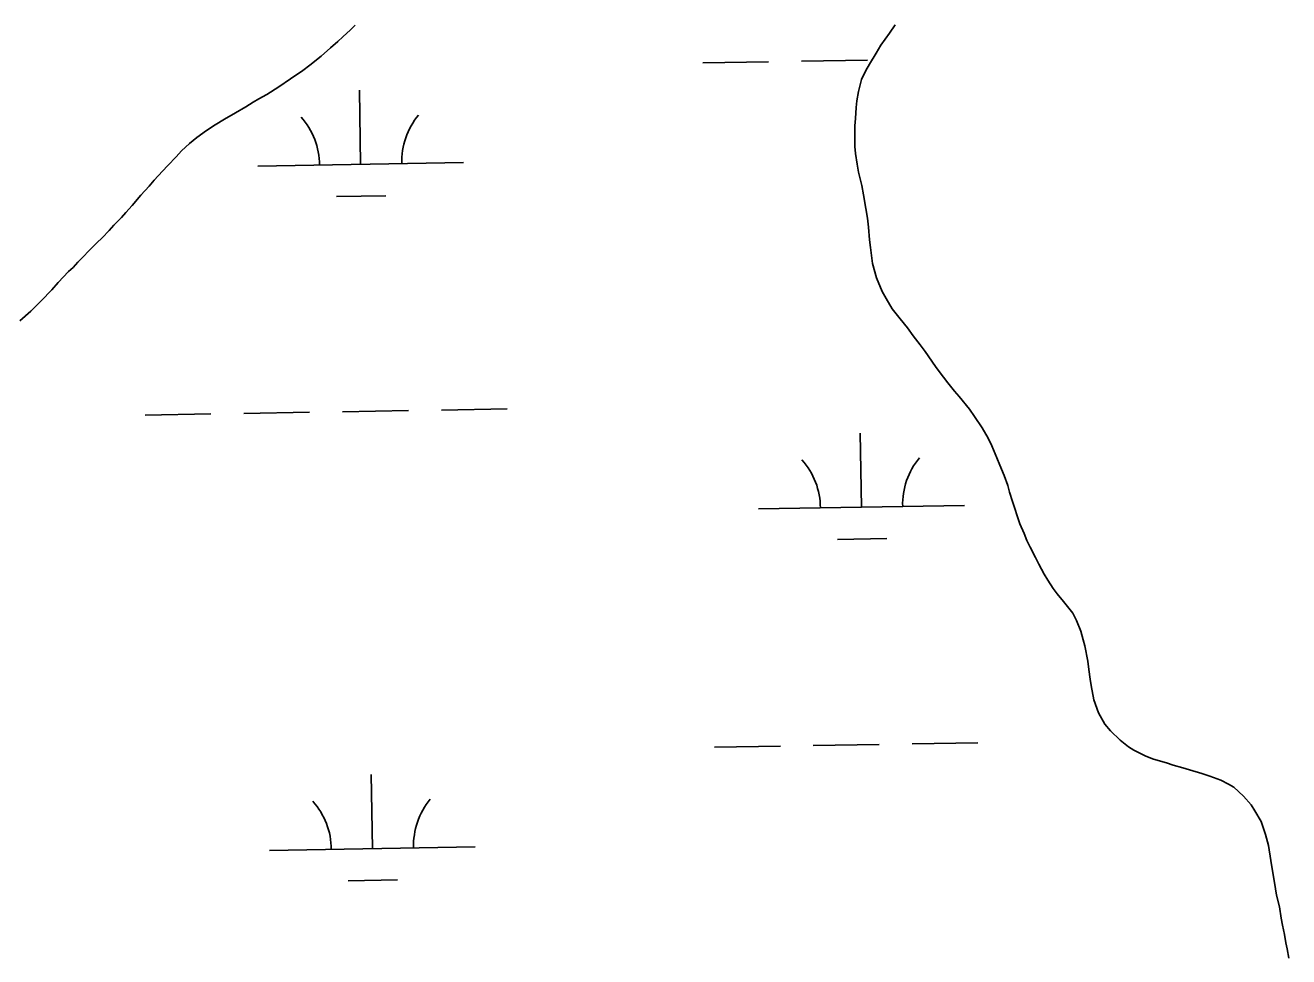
# Model space of a CAD drawing. Extents: x 3887375 to 3925618, y 296674 to 322633.
# Drawn here: x 3921458 to 3922072, y 312290 to 312743 of the extents above; entities that cross this region are included whole.
import ezdxf

# ---------------------------------------------------------------- set-up
doc = ezdxf.new("R2010")
doc.units = 0
doc.layers.add('V-TOPO-SHOR', color=7, linetype='Continuous')
doc.layers.add('V-WETL-SWMP', color=7, linetype='Continuous')

msp = doc.modelspace()

# ---------------------------------------------------------------- linework, layer by layer
at = {"layer": 'V-TOPO-SHOR'}
for points in [[(3921493.16, 312637.15), (3921495.7, 312639.68), (3921499.13, 312643.25), (3921501.37, 312645.78), (3921505.1, 312649.49), (3921507.19, 312651.87), (3921510.33, 312655.29), (3921514.51, 312660.35), (3921518.54, 312664.81), (3921520.94, 312667.64), (3921525.12, 312672.1), (3921527.65, 312674.77), (3921531.69, 312679.08), (3921534.23, 312681.91), (3921538.11, 312685.48), (3921541.69, 312688.45), (3921546.46, 312691.87), (3921550.64, 312694.54), (3921555.12, 312697.36), (3921560.49, 312700.33), (3921565.56, 312703.3), (3921569.14, 312705.53), (3921571.83, 312707.16), (3921575.7, 312709.23), (3921581.52, 312712.95), (3921587.19, 312716.96), (3921593.16, 312720.97), (3921596.59, 312723.64), (3921602.11, 312727.95), (3921606.74, 312731.96), (3921610.32, 312735.08), (3921612.71, 312737.31), (3921616.44, 312740.73), (3921618.68, 312742.96)], [(3921941.68, 312500.63), (3921940.47, 312503.99), (3921939.1, 312508.57), (3921938.04, 312511.47), (3921936.68, 312516.05), (3921935.77, 312519.26), (3921933.95, 312524.15), (3921931.83, 312529.19), (3921930.46, 312532.7), (3921928.03, 312538.5), (3921926.21, 312542.17), (3921923.32, 312547.21), (3921919.67, 312552.71), (3921917.09, 312556.37), (3921912.07, 312562.49), (3921909.94, 312565.09), (3921906.59, 312569.06), (3921904.61, 312571.96), (3921900.96, 312576.55), (3921898.83, 312579.6), (3921895.64, 312584.34), (3921893.2, 312587.55), (3921889.85, 312591.98), (3921886.96, 312595.95), (3921883.47, 312600.23), (3921879.66, 312605.12), (3921876.62, 312610.16), (3921874.8, 312613.52), (3921871.92, 312620.24), (3921870.1, 312627.11), (3921869.05, 312634.89), (3921868.6, 312638.71), (3921868.15, 312644.81), (3921867.55, 312649.24), (3921866.8, 312653.82), (3921865.59, 312660.53), (3921864.81, 312665.02), (3921863.3, 312671.61), (3921862.54, 312675.45), (3921861.79, 312680.61), (3921861.46, 312683.96), (3921861.48, 312688.69), (3921861.49, 312694), (3921861.8, 312697.66), (3921862.12, 312702.96), (3921862.43, 312706.28), (3921863.23, 312710.83), (3921864.77, 312716.55), (3921866.76, 312721.03), (3921868.6, 312724.11), (3921871.81, 312729.35), (3921874.11, 312733.22), (3921878.27, 312739.16), (3921881.03, 312743.14)], [(3921455.68, 312599.25), (3921461.05, 312604), (3921466.13, 312609.06), (3921471.21, 312614.41), (3921474.35, 312617.83), (3921479.42, 312623.18), (3921481.66, 312625.26), (3921483.9, 312627.79), (3921486.14, 312630.02), (3921489.58, 312633.59), (3921493.16, 312637.15)], [(3922072.28, 312289.51), (3922071.52, 312293.93), (3922070.92, 312296.98), (3922070.17, 312300.95), (3922069.26, 312305.53), (3922068.66, 312308.89), (3922067.75, 312314.39), (3922066.4, 312320.03), (3922065.34, 312326.29), (3922064.29, 312332.85), (3922063.53, 312336.98), (3922062.48, 312344.15), (3922060.96, 312349.64), (3922058.84, 312355.9), (3922055.81, 312361.1), (3922053.98, 312364), (3922050.33, 312368.28), (3922045.61, 312372.56), (3922043.02, 312374.09), (3922039.21, 312375.93), (3922034.02, 312377.92), (3922030.06, 312379.15), (3922024.11, 312381), (3922020.76, 312381.92), (3922016.19, 312383.3), (3922012.83, 312384.38), (3922006.58, 312386.22), (3922002.92, 312387.6), (3921996.98, 312390.51), (3921994.39, 312392.2), (3921990.43, 312395.41), (3921985.71, 312400), (3921982.97, 312403.21), (3921979.78, 312408.71), (3921977.66, 312414.97), (3921976.3, 312421.99), (3921975.85, 312425.04), (3921975.09, 312429.77), (3921974.64, 312433.89), (3921973.14, 312441.22), (3921972.38, 312444.27), (3921971.32, 312448.39), (3921969.2, 312453.58), (3921967.37, 312457.1), (3921964.79, 312460.46), (3921962.81, 312462.9), (3921959.76, 312466.57), (3921957.79, 312469.17), (3921955.2, 312473.14), (3921953.38, 312476.2), (3921950.79, 312480.93), (3921949.28, 312484.29), (3921946.69, 312489.18), (3921945.02, 312492.54), (3921943.66, 312495.9), (3921941.68, 312500.63)]]:
    msp.add_lwpolyline(points, dxfattribs=at)
at = {"layer": 'V-WETL-SWMP'}
for p, q in [((3921612.71, 312737.31), (3921616.44, 312740.73)), ((3921616.44, 312740.73), (3921618.68, 312742.96)), ((3921878.27, 312739.16), (3921874.11, 312733.22)), ((3921881.03, 312743.15), (3921878.27, 312739.16)), ((3921606.74, 312731.96), (3921610.32, 312735.08)), ((3921610.32, 312735.08), (3921612.71, 312737.31)), ((3921874.11, 312733.22), (3921871.81, 312729.35)), ((3921596.59, 312723.64), (3921602.11, 312727.95)), ((3921602.11, 312727.95), (3921606.74, 312731.96)), ((3921871.81, 312729.35), (3921868.6, 312724.11)), ((3921587.19, 312716.96), (3921593.16, 312720.97)), ((3921593.16, 312720.97), (3921596.59, 312723.64)), ((3921787.57, 312724.63), (3921819.57, 312725.18)), ((3921835.57, 312725.45), (3921867.56, 312726)), ((3921866.76, 312721.03), (3921864.77, 312716.55)), ((3921868.6, 312724.11), (3921866.76, 312721.03)), ((3921581.52, 312712.95), (3921587.19, 312716.96)), ((3921864.77, 312716.55), (3921863.23, 312710.83)), ((3921571.83, 312707.16), (3921575.7, 312709.23)), ((3921575.7, 312709.23), (3921581.52, 312712.95)), ((3921621.33, 312675.34), (3921620.71, 312711.33)), ((3921863.23, 312710.83), (3921862.43, 312706.28)), ((3921560.49, 312700.33), (3921565.56, 312703.3)), ((3921565.56, 312703.3), (3921569.14, 312705.52)), ((3921569.14, 312705.52), (3921571.83, 312707.16)), ((3921862.12, 312702.96), (3921861.8, 312697.66)), ((3921862.43, 312706.28), (3921862.12, 312702.96)), ((3921550.64, 312694.54), (3921555.12, 312697.36)), ((3921555.12, 312697.36), (3921560.49, 312700.33)), ((3921861.8, 312697.66), (3921861.49, 312694)), ((3921541.69, 312688.45), (3921546.46, 312691.87)), ((3921546.46, 312691.87), (3921550.64, 312694.54)), ((3921861.49, 312694), (3921861.48, 312688.69)), ((3921534.23, 312681.91), (3921538.11, 312685.48)), ((3921538.11, 312685.48), (3921541.69, 312688.45)), ((3921861.48, 312688.69), (3921861.46, 312683.96)), ((3921861.46, 312683.96), (3921861.79, 312680.61)), ((3921527.66, 312674.77), (3921531.69, 312679.08)), ((3921531.69, 312679.08), (3921534.23, 312681.91)), ((3921861.79, 312680.61), (3921862.54, 312675.45)), ((3921520.94, 312667.64), (3921525.12, 312672.1)), ((3921525.12, 312672.1), (3921527.66, 312674.77)), ((3921571.34, 312674.48), (3921671.32, 312676.19)), ((3921862.54, 312675.45), (3921863.3, 312671.61)), ((3921863.3, 312671.61), (3921864.81, 312665.02)), ((3921518.54, 312664.81), (3921520.94, 312667.64)), ((3921510.33, 312655.29), (3921514.51, 312660.35)), ((3921514.51, 312660.35), (3921518.54, 312664.81)), ((3921609.6, 312659.7), (3921633.59, 312660.11)), ((3921864.81, 312665.02), (3921865.6, 312660.53)), ((3921865.6, 312660.53), (3921866.8, 312653.82)), ((3921507.19, 312651.87), (3921510.33, 312655.29)), ((3921866.8, 312653.82), (3921867.55, 312649.24)), ((3921501.37, 312645.78), (3921505.1, 312649.49)), ((3921505.1, 312649.49), (3921507.19, 312651.87)), ((3921867.55, 312649.24), (3921868.15, 312644.81)), ((3921495.7, 312639.68), (3921499.13, 312643.25)), ((3921499.13, 312643.25), (3921501.37, 312645.78)), ((3921868.15, 312644.81), (3921868.6, 312638.71)), ((3921489.58, 312633.59), (3921493.16, 312637.16)), ((3921493.16, 312637.16), (3921495.7, 312639.68)), ((3921868.6, 312638.71), (3921869.05, 312634.89)), ((3921869.05, 312634.89), (3921870.1, 312627.11)), ((3921483.9, 312627.79), (3921486.14, 312630.02)), ((3921486.14, 312630.02), (3921489.58, 312633.59)), ((3921474.34, 312617.83), (3921479.42, 312623.18)), ((3921479.42, 312623.18), (3921481.66, 312625.26)), ((3921481.66, 312625.26), (3921483.9, 312627.79)), ((3921870.1, 312627.11), (3921871.92, 312620.24)), ((3921471.21, 312614.41), (3921474.34, 312617.83)), ((3921871.92, 312620.24), (3921874.8, 312613.52)), ((3921466.13, 312609.06), (3921471.21, 312614.41)), ((3921874.8, 312613.52), (3921876.62, 312610.16)), ((3921876.62, 312610.16), (3921879.66, 312605.12)), ((3921455.68, 312599.24), (3921461.05, 312604)), ((3921461.05, 312604), (3921466.13, 312609.06)), ((3921879.66, 312605.12), (3921883.47, 312600.23)), ((3921883.47, 312600.23), (3921886.97, 312595.95)), ((3921886.97, 312595.95), (3921889.86, 312591.98)), ((3921889.86, 312591.98), (3921893.2, 312587.55)), ((3921893.2, 312587.55), (3921895.64, 312584.34)), ((3921895.64, 312584.34), (3921898.83, 312579.6)), ((3921898.83, 312579.6), (3921900.96, 312576.55)), ((3921900.96, 312576.55), (3921904.61, 312571.96)), ((3921904.61, 312571.96), (3921906.59, 312569.06)), ((3921906.59, 312569.06), (3921909.94, 312565.08)), ((3921909.94, 312565.08), (3921912.07, 312562.49)), ((3921912.07, 312562.49), (3921917.09, 312556.37)), ((3921564.56, 312554.27), (3921596.55, 312554.82)), ((3921612.55, 312555.1), (3921644.54, 312555.65)), ((3921660.54, 312555.92), (3921692.54, 312556.47)), ((3921917.09, 312556.37), (3921919.67, 312552.71)), ((3921516.56, 312553.45), (3921548.56, 312554)), ((3921919.67, 312552.71), (3921923.32, 312547.21)), ((3921864.7, 312508.67), (3921864.08, 312544.67)), ((3921923.32, 312547.21), (3921926.21, 312542.16)), ((3921926.21, 312542.16), (3921928.03, 312538.5)), ((3921928.03, 312538.5), (3921930.46, 312532.7)), ((3921930.46, 312532.7), (3921931.83, 312529.18)), ((3921931.83, 312529.18), (3921933.95, 312524.15)), ((3921933.95, 312524.15), (3921935.77, 312519.26)), ((3921935.77, 312519.26), (3921936.68, 312516.05)), ((3921936.68, 312516.05), (3921938.04, 312511.47)), ((3921814.71, 312507.82), (3921914.69, 312509.53)), ((3921938.04, 312511.47), (3921939.11, 312508.57)), ((3921939.11, 312508.57), (3921940.47, 312503.99)), ((3921940.47, 312503.99), (3921941.68, 312500.63)), ((3921941.68, 312500.63), (3921943.66, 312495.9)), ((3921852.97, 312493.04), (3921876.96, 312493.45)), ((3921943.66, 312495.9), (3921945.02, 312492.54)), ((3921945.02, 312492.54), (3921946.69, 312489.18)), ((3921946.69, 312489.18), (3921949.28, 312484.29)), ((3921949.28, 312484.29), (3921950.79, 312480.93)), ((3921950.79, 312480.93), (3921953.38, 312476.2)), ((3921953.38, 312476.2), (3921955.2, 312473.14)), ((3921955.2, 312473.14), (3921957.79, 312469.17)), ((3921957.79, 312469.17), (3921959.76, 312466.57)), ((3921959.76, 312466.57), (3921962.81, 312462.9)), ((3921962.81, 312462.9), (3921964.79, 312460.46)), ((3921964.79, 312460.46), (3921967.37, 312457.1)), ((3921967.37, 312457.1), (3921969.2, 312453.58)), ((3921969.2, 312453.58), (3921971.32, 312448.39)), ((3921971.32, 312448.39), (3921972.38, 312444.27)), ((3921972.38, 312444.27), (3921973.14, 312441.22)), ((3921973.14, 312441.22), (3921974.65, 312433.89)), ((3921974.65, 312433.89), (3921975.09, 312429.77)), ((3921975.09, 312429.77), (3921975.85, 312425.04)), ((3921975.85, 312425.04), (3921976.3, 312421.99)), ((3921976.3, 312421.99), (3921977.66, 312414.97)), ((3921977.66, 312414.97), (3921979.78, 312408.71)), ((3921979.78, 312408.71), (3921982.97, 312403.21)), ((3921982.97, 312403.21), (3921985.71, 312400)), ((3921985.71, 312400), (3921990.43, 312395.41)), ((3921990.43, 312395.41), (3921994.39, 312392.2)), ((3921793.28, 312392), (3921825.28, 312392.55)), ((3921841.28, 312392.82), (3921873.27, 312393.37)), ((3921889.27, 312393.65), (3921921.26, 312394.2)), ((3921994.39, 312392.2), (3921996.98, 312390.51)), ((3921996.98, 312390.51), (3922002.92, 312387.6)), ((3922002.92, 312387.6), (3922006.58, 312386.22)), ((3922006.58, 312386.22), (3922012.83, 312384.38)), ((3922012.83, 312384.38), (3922016.19, 312383.3)), ((3922016.19, 312383.3), (3922020.76, 312381.92)), ((3921627.04, 312342.71), (3921626.42, 312378.7)), ((3922020.76, 312381.92), (3922024.11, 312381)), ((3922024.11, 312381), (3922030.06, 312379.15)), ((3922030.06, 312379.15), (3922034.02, 312377.92)), ((3922034.02, 312377.92), (3922039.21, 312375.93)), ((3922039.21, 312375.93), (3922043.02, 312374.09)), ((3922043.02, 312374.09), (3922045.61, 312372.56)), ((3922045.61, 312372.56), (3922050.33, 312368.28)), ((3922050.33, 312368.28), (3922053.98, 312364)), ((3922053.98, 312364), (3922055.8, 312361.1)), ((3922055.8, 312361.1), (3922058.84, 312355.9)), ((3922058.84, 312355.9), (3922060.97, 312349.64)), ((3922060.97, 312349.64), (3922062.48, 312344.15)), ((3921577.05, 312341.85), (3921677.03, 312343.57)), ((3922062.48, 312344.15), (3922063.53, 312336.97)), ((3922063.53, 312336.97), (3922064.29, 312332.85)), ((3921615.31, 312327.08), (3921639.3, 312327.49)), ((3922064.29, 312332.85), (3922065.34, 312326.29)), ((3922065.34, 312326.29), (3922066.39, 312320.03)), ((3922066.39, 312320.03), (3922067.75, 312314.39)), ((3922067.75, 312314.39), (3922068.66, 312308.89)), ((3922068.66, 312308.89), (3922069.26, 312305.53)), ((3922069.26, 312305.53), (3922070.17, 312300.95)), ((3922070.17, 312300.95), (3922070.92, 312296.99)), ((3922070.92, 312296.99), (3922071.52, 312293.93)), ((3922071.52, 312293.93), (3922072.28, 312289.51))]:
    msp.add_line(p, q, dxfattribs=at)
for centre, start, end in [((3921566.09, 312674.86), 0.21154, 41.7552), ((3921676.56, 312676.76), 140.21154, 181.75519), ((3921809.46, 312508.2), 0.21154, 41.7552), ((3921919.93, 312510.1), 140.21154, 181.75519), ((3921571.8, 312342.24), 0.21154, 41.7552), ((3921682.27, 312344.13), 140.21154, 181.75519)]:
    msp.add_arc(centre, 35.25, start, end, dxfattribs=at)

doc.saveas('drawing.dxf')
